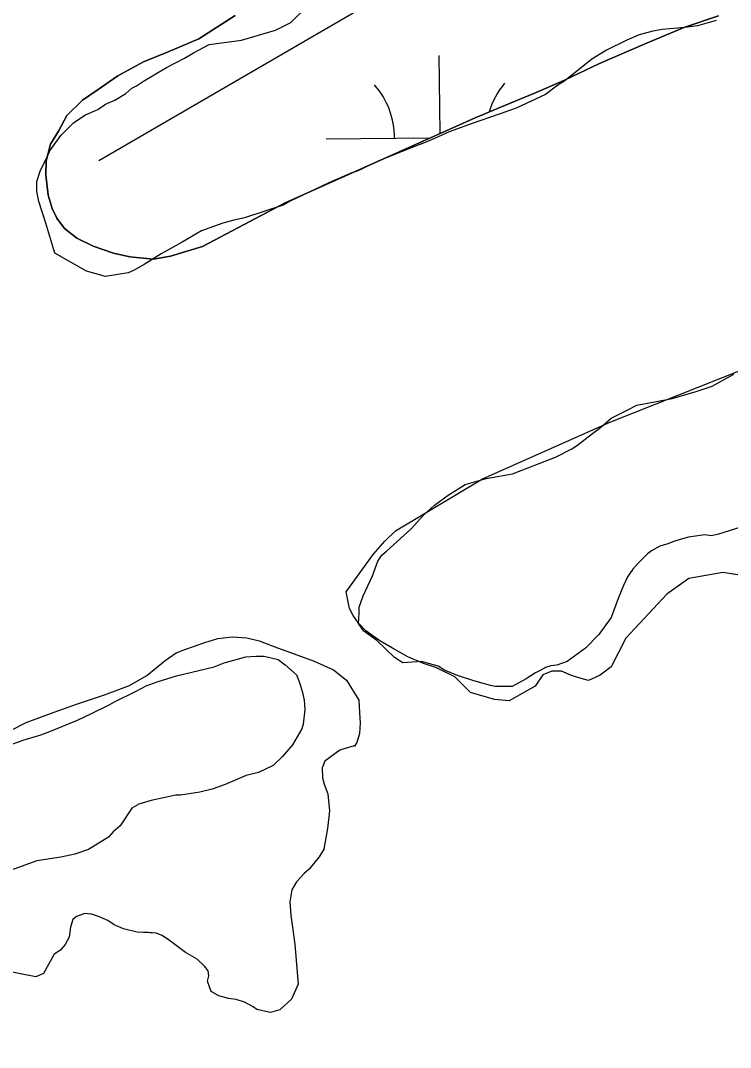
# Model space of a CAD drawing. Extents: x 3694830 to 3732949, y 415201 to 440970.
# Drawn here: x 3705328.7 to 3705640.2, y 432024.2 to 432474.8 of the extents above; entities that cross this region are included whole.
import ezdxf

# ---------------------------------------------------------------- set-up
doc = ezdxf.new("R2010")
doc.units = 0
for name, color, linetype in [('V-SITE-VEGE', 7, 'Continuous'), ('V-TOPO-SHOR', 7, 'Continuous'), ('V-WETL-SWMP', 7, 'Continuous')]:
    doc.layers.add(name, color=color, linetype=linetype)

msp = doc.modelspace()

# ---------------------------------------------------------------- linework, layer by layer
at = {"layer": 'V-SITE-VEGE'}
for points in [[(3705346.4, 432424.37), (3705352.17, 432430.09), (3705357.25, 432433.44), (3705362.67, 432435.79), (3705366.06, 432438.14), (3705370.12, 432439.81), (3705374.87, 432442.83), (3705377.58, 432445.18), (3705379.61, 432446.19), (3705382.66, 432448.21), (3705392.83, 432454.25), (3705400.61, 432458.27), (3705404.68, 432460.61), (3705411.46, 432464.3), (3705425.66, 432466.27), (3705440.55, 432470.6), (3705447.32, 432473.95), (3705462.93, 432489.43)], [(3705633.87, 432474.84), (3705625.75, 432472.51), (3705621.36, 432471.86), (3705616.96, 432471.54), (3705610.2, 432470.89), (3705606.14, 432470.23), (3705600.06, 432468.57), (3705594.64, 432466.22), (3705585.83, 432461.87), (3705579.39, 432457.84), (3705567.52, 432448.43), (3705564.47, 432446.41), (3705559.05, 432442.38), (3705546.18, 432436.35), (3705538.73, 432433.68), (3705526.89, 432429.68), (3705516.74, 432426), (3705510.3, 432422.99), (3705506.24, 432421.32), (3705500.82, 432419.31), (3705485.93, 432413.29), (3705476.11, 432408.6), (3705474.07, 432407.94), (3705463.92, 432403.59), (3705446.98, 432395.55), (3705443.94, 432393.87), (3705427.01, 432388.2), (3705422.28, 432387.2), (3705417.54, 432385.87), (3705408.06, 432382.53), (3705399.59, 432377.5), (3705390.45, 432372.47), (3705382.99, 432367.77), (3705378.25, 432365.09), (3705375.88, 432364.08), (3705366.07, 432362.43), (3705360.33, 432364.15), (3705357.64, 432364.84), (3705343.81, 432372.67), (3705339.81, 432385.87), (3705336.81, 432395.34), (3705335.82, 432399.74), (3705335.83, 432404.13), (3705337.55, 432409.2), (3705339.93, 432413.92), (3705341.64, 432417.63), (3705346.4, 432424.37)], [(3705479.3, 432206.83), (3705476.95, 432210.22), (3705477.31, 432214.95), (3705477.32, 432217.32), (3705479.03, 432222.38), (3705483.12, 432231.15), (3705485.51, 432237.56), (3705487.21, 432240.26), (3705489.25, 432241.93), (3705500.1, 432251.69), (3705505.54, 432257.75), (3705510.29, 432262.12), (3705516.39, 432266.49), (3705523.85, 432271.19), (3705532.98, 432273.85), (3705544.48, 432275.83), (3705563.44, 432283.19), (3705570.55, 432286.88), (3705572.58, 432288.22), (3705579.7, 432293.59), (3705583.09, 432296.28), (3705587.84, 432300.32), (3705594.62, 432303.67), (3705599.02, 432306.02), (3705614.58, 432308.99), (3705625.07, 432311.99), (3705632.18, 432314.32), (3705641.66, 432319.69)], [(3705644.75, 432252.42), (3705634.94, 432249.42), (3705631.9, 432248.76), (3705628.86, 432249.11), (3705621.75, 432248.13), (3705616, 432246.46), (3705612.62, 432245.13), (3705609.23, 432244.13), (3705605.51, 432242.11), (3705603.81, 432240.77), (3705599.74, 432236.73), (3705597.36, 432234.04), (3705594.98, 432230.67), (3705593.28, 432226.96), (3705590.89, 432221.22), (3705587.81, 432212.79), (3705582.37, 432205.38), (3705576.6, 432199.32), (3705568.46, 432193.61), (3705564.06, 432191.94), (3705561.36, 432191.61), (3705558.99, 432190.94), (3705556.62, 432189.6), (3705554.58, 432188.6), (3705550.52, 432185.91), (3705544.42, 432182.56), (3705536.98, 432182.59), (3705534.96, 432182.94), (3705527.53, 432185), (3705520.45, 432187.39), (3705514.71, 432189.78), (3705512.01, 432191.48), (3705504.59, 432193.54), (3705496.47, 432192.9), (3705492.77, 432195.28), (3705485.03, 432202.75), (3705479.3, 432206.83)], [(3705319.9, 432155.47), (3705330.4, 432159.14), (3705337.16, 432161.14), (3705340.89, 432162.48), (3705353.75, 432167.83), (3705359.51, 432170.51), (3705367.64, 432174.53), (3705370.01, 432175.87), (3705379.49, 432180.56), (3705383.89, 432182.91), (3705388.63, 432184.58), (3705397.09, 432187.24), (3705413.67, 432191.23), (3705418.07, 432192.9), (3705427.54, 432195.56), (3705431.94, 432195.88), (3705435.66, 432195.86), (3705441.73, 432194.49), (3705444.76, 432192.11), (3705449.81, 432187.69), (3705451.15, 432184.31), (3705452.48, 432179.91), (3705453.15, 432176.53), (3705453.47, 432172.47), (3705452.77, 432166.05), (3705452.08, 432164.03), (3705447.99, 432156.95), (3705443.58, 432151.9), (3705439.51, 432147.86), (3705433.07, 432144.85), (3705427.66, 432143.52), (3705418.52, 432139.5), (3705412.76, 432137.5), (3705407.35, 432136.17), (3705398.9, 432134.85), (3705396.87, 432134.86), (3705386.04, 432132.54), (3705380.63, 432130.87), (3705377.58, 432129.2), (3705372.48, 432121.45), (3705369.43, 432118.76), (3705367.39, 432116.4), (3705358.58, 432111.03), (3705352.49, 432109.03), (3705346.4, 432107.7), (3705335.91, 432106.06), (3705333.88, 432105.39), (3705323.05, 432101.38)]]:
    msp.add_lwpolyline(points, dxfattribs=at)
at = {"layer": 'V-TOPO-SHOR'}
for p, q in [((3705407.01, 432466.81), (3705422.91, 432476.99)), ((3705634.96, 432476.89), (3705620.08, 432471.93)), ((3705620.08, 432471.93), (3705602.98, 432464.78)), ((3705393.53, 432461.05), (3705407.01, 432466.81)), ((3705602.98, 432464.78), (3705582.66, 432456.03)), ((3705382.67, 432456.67), (3705393.53, 432461.05)), ((3705371.4, 432450.5), (3705382.67, 432456.67)), ((3705582.66, 432456.03), (3705567.37, 432448.66)), ((3705362.33, 432444.31), (3705371.4, 432450.5)), ((3705567.37, 432448.66), (3705555.9, 432443.69)), ((3705355.89, 432439.92), (3705362.33, 432444.31)), ((3705555.9, 432443.69), (3705541.42, 432437.73)), ((3705349.03, 432433.12), (3705355.89, 432439.92)), ((3705541.42, 432437.73), (3705528.14, 432432.16)), ((3705345.39, 432426.31), (3705349.03, 432433.12)), ((3705528.14, 432432.16), (3705444.85, 432394.76)), ((3705341.95, 432420.5), (3705345.39, 432426.31)), ((3705339.91, 432413.28), (3705341.95, 432420.5)), ((3705339.89, 432407.06), (3705339.91, 432413.28)), ((3705340.85, 432398.22), (3705339.89, 432407.06)), ((3705342.64, 432392.39), (3705340.85, 432398.22)), ((3705344.63, 432388.16), (3705342.64, 432392.39)), ((3705444.85, 432394.76), (3705408.63, 432375.64)), ((3705348.02, 432383.53), (3705344.63, 432388.16)), ((3705353.42, 432379.29), (3705348.02, 432383.53)), ((3705360.64, 432375.84), (3705353.42, 432379.29)), ((3705369.46, 432372.8), (3705360.64, 432375.84)), ((3705408.63, 432375.64), (3705394.55, 432371.48)), ((3705376.68, 432371.16), (3705369.46, 432372.8)), ((3705387.12, 432370.11), (3705376.68, 432371.16)), ((3705394.55, 432371.48), (3705387.12, 432370.11))]:
    msp.add_line(p, q, dxfattribs=at)
for points in [[(3701950.83, 436652.05), (3702052.53, 436447.21), (3702248.27, 436259.98), (3702707.84, 435808.91), (3703303.59, 435247.21), (3704112.09, 434413.18), (3704716.34, 433808.92), (3705507.83, 432974.89), (3705771.66, 432711.06), (3705797.19, 432668.5), (3705797.19, 432651.48), (3705729.1, 432625.95), (3705363.15, 432413.19)], [(3705471.63, 432224.11), (3705483.44, 432240.46), (3705488.53, 432246.31), (3705493.2, 432250.95), (3705531.36, 432273.66), (3705587.74, 432298.73), (3705704.75, 432345.2), (3705840.85, 432407.78), (3705898.45, 432432.64), (3705908.18, 432435.64), (3705911.02, 432436.23)], [(3705646.97, 432231.06), (3705636.86, 432232.53), (3705621.87, 432229.96), (3705612.32, 432223.11), (3705594.22, 432203.76), (3705587.9, 432191.23), (3705583.02, 432187.61), (3705577.95, 432185.2), (3705574.71, 432186.03), (3705570.47, 432187.46), (3705566.02, 432189.3), (3705561.77, 432189.32), (3705557.92, 432187.71), (3705554.46, 432182.67), (3705543.09, 432176.24), (3705536.62, 432176.87), (3705526.1, 432179.96), (3705519.25, 432186.87), (3705510.97, 432190.95), (3705505.51, 432192.59), (3705498.64, 432195.66), (3705491.97, 432199.33), (3705486.32, 432202.59), (3705480.26, 432207.07), (3705477.04, 432210.33), (3705474.62, 432213.78), (3705473.02, 432216.82), (3705471.63, 432224.12)], [(3704646.12, 431709.29), (3704649.56, 431721.07), (3704656.4, 431730.04), (3704665.84, 431739.2), (3704691.51, 431756.1), (3704802.21, 431825.43), (3704928.92, 431897.89), (3705060.86, 431978.93), (3705124.87, 432027.86), (3705165.78, 432054.29), (3705252.86, 432119.72), (3705303.8, 432152.91), (3705331.26, 432166.79), (3705343.48, 432171.34), (3705353.7, 432174.9), (3705365.51, 432178.85), (3705376.53, 432183), (3705384.15, 432187.37), (3705392.18, 432193.93), (3705396.99, 432197.31), (3705401.2, 432198.89), (3705409.61, 432201.86), (3705415.22, 432203.64)], [(3705415.22, 432203.64), (3705421.62, 432204.41), (3705428.02, 432203.98), (3705433.41, 432202.56), (3705441.4, 432199.52), (3705448.79, 432196.89), (3705457.57, 432193.66), (3705465.96, 432189.82), (3705471.74, 432185.39), (3705477.1, 432176.57), (3705477.48, 432170.97), (3705477.66, 432166.57), (3705477.44, 432161.97), (3705476.22, 432157.98), (3705475.22, 432156.38), (3705474.62, 432156.38), (3705473.02, 432155.99), (3705468.81, 432154.61), (3705462.19, 432149.84), (3705460.98, 432146.84), (3705461.16, 432142.44), (3705461.95, 432139.64), (3705463.53, 432135.43), (3705464.3, 432128.03), (3705463.46, 432120.23), (3705461.83, 432111.24), (3705459.81, 432107.84), (3705455.39, 432102.46), (3705453.18, 432100.47), (3705449.76, 432096.89), (3705447.75, 432093.3), (3705446.93, 432088.1), (3705447.3, 432082.1), (3705448.08, 432076.89), (3705449.05, 432069.29), (3705450.57, 432051.88), (3705447.55, 432045.3), (3705442.53, 432040.72), (3705438.32, 432039.54), (3705432.33, 432040.76), (3705430.73, 432041.97), (3705426.94, 432043.98), (3705423.35, 432045.2), (3705419.95, 432045.61), (3705415.75, 432046.83), (3705412.36, 432048.65), (3705410.78, 432053.25), (3705411.39, 432055.65), (3705411, 432057.85), (3705409.41, 432059.86), (3705406.22, 432062.87), (3705401.03, 432065.89), (3705394.06, 432071.12), (3705390.86, 432073.34), (3705388.27, 432074.35), (3705384.87, 432074.56), (3705379.87, 432074.78), (3705373.88, 432076.21), (3705369.88, 432078.03), (3705367.09, 432079.84), (3705362.9, 432081.66), (3705359.9, 432082.67), (3705356.9, 432082.88), (3705353.3, 432081.7), (3705351.69, 432080.3), (3705350.68, 432076.91), (3705350.06, 432072.51), (3705348.25, 432069.32), (3705346.24, 432066.92), (3705343.43, 432065.14), (3705338.79, 432056.56), (3705335.39, 432055.17), (3705327.19, 432056.81)]]:
    msp.add_lwpolyline(points, dxfattribs=at)
at = {"layer": 'V-WETL-SWMP'}
for p, q in [((3705512.79, 432425.27), (3705512.38, 432459.44)), ((3705462.82, 432422.85), (3705508.61, 432423.39))]:
    msp.add_line(p, q, dxfattribs=at)
for points in [[(3705422.91, 432476.99), (3705407.01, 432466.81), (3705393.53, 432461.05), (3705382.67, 432456.67), (3705371.4, 432450.5), (3705362.33, 432444.31), (3705355.89, 432439.92), (3705349.03, 432433.12), (3705345.39, 432426.31), (3705341.95, 432420.5), (3705339.91, 432413.28), (3705339.89, 432407.06), (3705340.85, 432398.22), (3705342.64, 432392.39), (3705344.63, 432388.16), (3705348.02, 432383.53), (3705353.42, 432379.29), (3705360.64, 432375.84), (3705369.46, 432372.8), (3705376.68, 432371.16), (3705387.12, 432370.11), (3705394.55, 432371.48), (3705408.63, 432375.64), (3705444.85, 432394.76), (3705528.14, 432432.16), (3705541.42, 432437.73), (3705555.9, 432443.69), (3705567.37, 432448.66), (3705582.66, 432456.03), (3705602.98, 432464.78), (3705620.08, 432471.93), (3705634.96, 432476.89)], [(3705651.02, 432230.44), (3705636.86, 432232.53), (3705621.87, 432229.96), (3705612.32, 432223.11), (3705594.22, 432203.76), (3705587.9, 432191.23), (3705583.02, 432187.61), (3705577.95, 432185.2), (3705574.71, 432186.02), (3705570.47, 432187.46), (3705566.02, 432189.3), (3705561.77, 432189.32), (3705557.92, 432187.72), (3705554.46, 432182.67), (3705543.09, 432176.24), (3705536.62, 432176.87), (3705526.1, 432179.95), (3705519.25, 432186.87), (3705510.97, 432190.95), (3705505.51, 432192.59), (3705498.64, 432195.66), (3705491.97, 432199.33), (3705486.32, 432202.59), (3705480.26, 432207.07), (3705477.04, 432210.33), (3705474.62, 432213.78), (3705473.02, 432216.82), (3705471.63, 432224.11), (3705483.44, 432240.46), (3705488.53, 432246.31), (3705493.2, 432250.95), (3705531.36, 432273.66), (3705587.74, 432298.73), (3705704.75, 432345.2)], [(3705303.8, 432152.91), (3705331.26, 432166.79), (3705343.48, 432171.34), (3705353.69, 432174.9), (3705365.51, 432178.85), (3705376.53, 432183), (3705384.15, 432187.37), (3705392.18, 432193.93), (3705396.99, 432197.31), (3705401.2, 432198.89), (3705409.61, 432201.86), (3705415.22, 432203.64), (3705421.62, 432204.41), (3705428.02, 432203.98), (3705433.41, 432202.56), (3705441.4, 432199.52), (3705457.57, 432193.66), (3705465.96, 432189.82), (3705471.74, 432185.4), (3705477.1, 432176.57), (3705477.48, 432170.97), (3705477.66, 432166.57), (3705477.44, 432161.97), (3705476.22, 432157.98), (3705475.22, 432156.38), (3705474.62, 432156.38), (3705473.02, 432155.99), (3705468.81, 432154.61), (3705462.19, 432149.84), (3705460.98, 432146.84), (3705461.16, 432142.44), (3705461.95, 432139.64), (3705463.53, 432135.43), (3705464.3, 432128.03), (3705463.46, 432120.23), (3705461.83, 432111.24), (3705459.81, 432107.85), (3705455.39, 432102.46), (3705453.18, 432100.47), (3705449.76, 432096.89), (3705447.75, 432093.3), (3705446.93, 432088.1), (3705447.3, 432082.1), (3705448.08, 432076.89), (3705449.05, 432069.29), (3705450.57, 432051.88), (3705447.55, 432045.3), (3705442.53, 432040.72), (3705438.32, 432039.54), (3705432.33, 432040.76), (3705430.73, 432041.97), (3705426.94, 432043.98), (3705423.35, 432045.2), (3705419.95, 432045.61), (3705415.75, 432046.83), (3705412.36, 432048.65), (3705410.78, 432053.25), (3705411.39, 432055.65), (3705411, 432057.85), (3705409.41, 432059.86), (3705406.22, 432062.87), (3705401.03, 432065.89), (3705394.06, 432071.12), (3705390.86, 432073.34), (3705388.27, 432074.35), (3705379.87, 432074.78), (3705373.88, 432076.21), (3705369.88, 432078.03), (3705367.09, 432079.84), (3705362.9, 432081.66), (3705359.9, 432082.67), (3705356.9, 432082.88), (3705353.3, 432081.7), (3705351.69, 432080.3), (3705350.68, 432076.91), (3705350.06, 432072.51), (3705348.25, 432069.32), (3705346.24, 432066.92), (3705343.43, 432065.14), (3705338.79, 432056.56), (3705335.39, 432055.17), (3705322, 432057.83)]]:
    msp.add_lwpolyline(points, dxfattribs=at)
for centre, start, end in [((3705457.57, 432423.26), 359.9115, 41.4552), ((3705568.05, 432424.58), 139.9115, 163.2358)]:
    msp.add_arc(centre, 35.25, start, end, dxfattribs=at)

doc.saveas('drawing.dxf')
